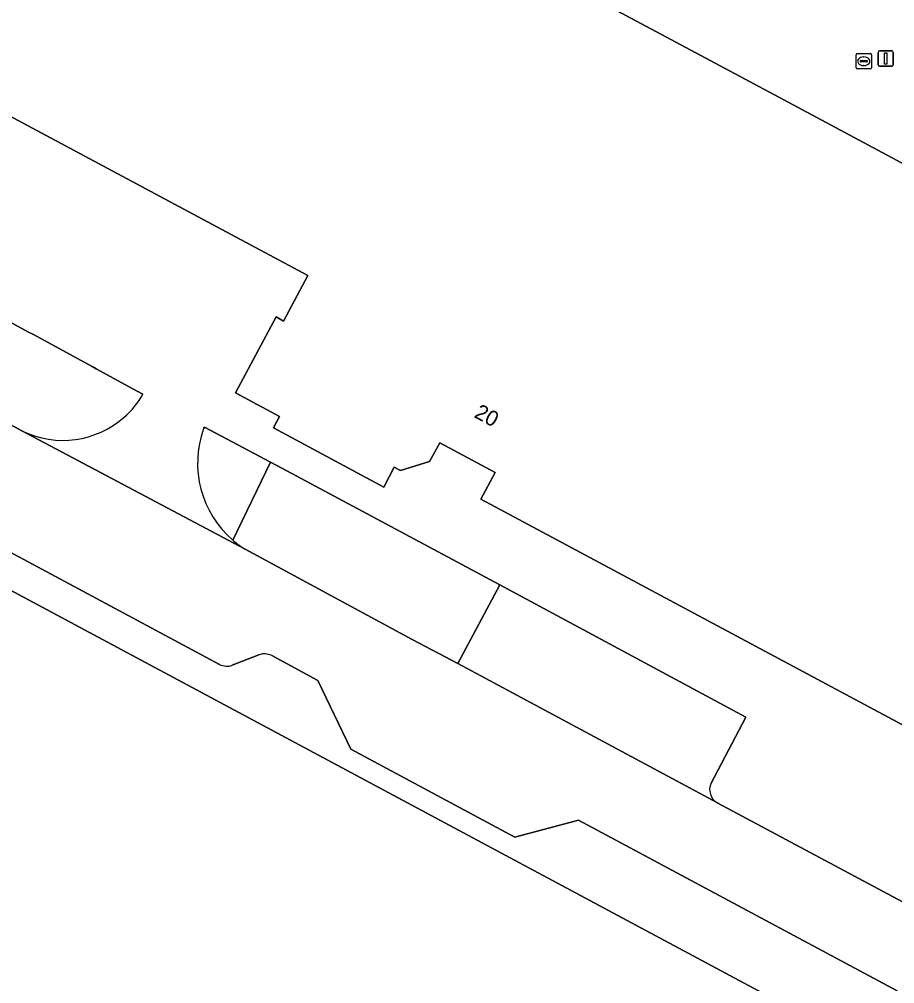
# Model space of a CAD drawing. Extents: x 159489 to 160304, y 383825 to 384531.
# Drawn here: x 160034.6 to 160091.6, y 383987 to 384049.7 of the extents above; entities that cross this region are included whole.
import ezdxf

# ---------------------------------------------------------------- set-up
doc = ezdxf.new("R2010")
doc.units = 0
for name, color, linetype in [('IMGEO_Groenvoorziening', 7, 'Continuous'), ('IMGEO_Kolk', 7, 'Continuous'), ('IMGEO_Lichtmast', 7, 'Continuous'), ('IMGEO_Pand', 7, 'Continuous'), ('IMGEO_Pand_nummerreeks', 7, 'Continuous'), ('IMGEO_Parkeervlak_open', 7, 'Continuous'), ('IMGEO_Rijbaan_lokaal_open', 7, 'Continuous'), ('IMGEO_Voetpad_open', 7, 'Continuous')]:
    doc.layers.add(name, color=color, linetype=linetype)

msp = doc.modelspace()

# ---------------------------------------------------------------- linework, layer by layer
at = {"layer": 'IMGEO_Groenvoorziening'}
for points in [[(160035.25, 384029.326), (160031.068, 384031.602), (160030.807, 384031.744), (160026.375, 384034.103), (160024.775, 384034.955), (160024.028, 384035.133), (160023.482, 384035.118), (160022.97, 384034.909), (160022.58, 384034.66), (160022.219, 384034.339), (160022.01, 384033.998), (160021.93, 384033.547), (160021.934, 384032.773), (160021.949, 384029.788), (160022.599, 384029.439), (160024.957, 384028.212), (160034.853, 384022.885)], [(160042.674, 384025.301), (160041.986, 384025.661), (160039.631, 384026.942), (160039.372, 384027.084), (160035.511, 384029.184), (160035.25, 384029.326)], [(160050.98, 384020.861), (160046.691, 384023.153), (160046.627, 384023.031)], [(160048.527, 384015.798), (160050.98, 384020.861)]]:
    msp.add_lwpolyline(points, dxfattribs=at)
for centre, radius, start, end in [((160038.25, 384027.618), 4.994, 309.93709, 332.35617), ((160037.473, 384028.317), 6.03, 244.25125, 311.34026), ((160052.823, 384020.793), 6.588, 160.13808, 229.29835)]:
    msp.add_arc(centre, radius, start, end, dxfattribs=at)
at = {"layer": 'IMGEO_Kolk'}
for p, q in [((160089.051, 384046.511), (160089.051, 384047.363)), ((160089.126, 384047.437), (160089.978, 384047.437)), ((160089.31, 384046.931), (160089.31, 384046.943)), ((160089.748, 384046.894), (160089.35, 384046.894)), ((160089.353, 384046.98), (160089.751, 384046.98)), ((160089.539, 384047.217), (160089.564, 384047.217)), ((160089.794, 384046.943), (160089.794, 384046.931)), ((160090.052, 384047.363), (160090.052, 384046.511)), ((160089.978, 384046.437), (160089.126, 384046.437)), ((160089.562, 384046.657), (160089.537, 384046.657))]:
    msp.add_line(p, q, dxfattribs=at)
for points in [[(160089.051, 384046.511), (160089.051, 384047.363)], [(160089.126, 384047.437), (160089.978, 384047.437)], [(160090.052, 384047.363), (160090.052, 384046.511)], [(160089.978, 384046.437), (160089.126, 384046.437)]]:
    msp.add_lwpolyline(points, dxfattribs=at)
for centre, radius, start, end in [((160089.128, 384047.361), 0.0765, 91.55205, 178.44795), ((160089.128, 384047.361), 0.0765, 91.55205, 178.44795), ((160089.35, 384046.94), 0.0403, 85.87752, 175.75265), ((160089.347, 384046.93), 0.0366, 178.93798, 274.71019), ((160089.751, 384046.937), 0.043, 264.86636, 352.45326), ((160089.755, 384046.942), 0.0386, 1.73085, 96.63898), ((160089.976, 384047.361), 0.0765, 1.55205, 88.44795), ((160089.976, 384047.361), 0.0765, 1.55205, 88.44795), ((160089.128, 384046.513), 0.0765, 181.55205, 268.44795), ((160089.128, 384046.513), 0.0765, 181.55205, 268.44795), ((160089.976, 384046.513), 0.0765, 271.55205, 358.44795), ((160089.976, 384046.513), 0.0765, 271.55205, 358.44795)]:
    msp.add_arc(centre, radius, start, end, dxfattribs=at)
for centre, major_axis, ratio, start_param, end_param in [((160089.538, 384046.937), (-0.387, 0.002), 0.722429, 4.712389, 7.853982), ((160089.563, 384046.937), (-0.39, 0.002), 0.717154, 1.570796, 4.712389)]:
    msp.add_ellipse(centre, major_axis=major_axis, ratio=ratio, start_param=start_param, end_param=end_param, dxfattribs=at)
at = {"layer": 'IMGEO_Lichtmast'}
for p, q in [((160090.481, 384046.711), (160090.481, 384047.511)), ((160090.481, 384047.511), (160090.481, 384046.711)), ((160090.581, 384047.611), (160091.371, 384047.611)), ((160091.371, 384047.611), (160090.581, 384047.611)), ((160091.471, 384047.511), (160091.471, 384046.711)), ((160091.471, 384046.711), (160091.471, 384047.511)), ((160091.371, 384046.611), (160090.581, 384046.611)), ((160090.581, 384046.611), (160091.371, 384046.611))]:
    msp.add_line(p, q, dxfattribs=at)
msp.add_lwpolyline([(160090.901, 384047.486), (160091.051, 384047.486), (160091.051, 384046.736), (160090.901, 384046.736), (160090.901, 384047.486)], dxfattribs=at)
for centre, start, end in [((160090.581, 384047.511), 90, 180), ((160090.581, 384047.511), 90, 180), ((160091.371, 384047.511), 0, 90), ((160091.371, 384047.511), 360, 90), ((160090.581, 384046.711), 180, 270), ((160090.581, 384046.711), 180, 270), ((160091.371, 384046.711), 270, 0), ((160091.371, 384046.711), 270, 0)]:
    msp.add_arc(centre, 0.1, start, end, dxfattribs=at)
at = {"layer": 'IMGEO_Pand'}
for points in [[(160120.106, 384025.292), (160084.358, 384044.424), (160077.333, 384048.184), (160070.91, 384051.621), (160071.43, 384052.592), (160072.374, 384052.088), (160075.061, 384057.116), (160074.445, 384057.447), (160074.653, 384057.835), (160074.776, 384058.065), (160073.755, 384058.611), (160034.428, 384079.656)], [(160023.177, 384049.18), (160045.958, 384036.994), (160053.413, 384033.006), (160051.828, 384030.043), (160051.335, 384030.308), (160048.693, 384025.369), (160051.552, 384023.83), (160051.165, 384023.109), (160058.336, 384019.253), (160059.025, 384020.543), (160059.421, 384020.326), (160061.323, 384020.913), (160061.979, 384022.125), (160065.584, 384020.199), (160064.654, 384018.46), (160104.986, 383996.869)], [(160090.592, 383982.276), (160018.179, 384021.039), (160017.35, 384020.78), (160016.309, 384018.831), (160013.867, 384014.258), (160011.404, 384015.579), (160008.094, 384009.408), (160007.719, 384008.708), (160009.521, 384007.745), (160010.19, 384007.387), (160010.086, 384007.194), (160010.482, 384006.982), (160010.585, 384007.176), (160011.184, 384006.857), (160003.94, 383993.299), (160002.95, 383993.83), (159989.335, 383968.396)]]:
    msp.add_lwpolyline(points, dxfattribs=at)
at = {"layer": 'IMGEO_Parkeervlak_open'}
for points in [[(160065.897, 384012.891), (160063.157, 384007.772), (160080.037, 383998.719)], [(160079.622, 384000), (160081.885, 384004.291), (160065.897, 384012.891)]]:
    msp.add_lwpolyline(points, dxfattribs=at)
msp.add_arc((160080.515, 383999.582), 0.986, 154.89032, 241.01077, dxfattribs=at)
at = {"layer": 'IMGEO_Rijbaan_lokaal_open'}
for points in [[(160112.894, 383981.13), (160102.73, 383986.602), (160101.565, 383987.222), (160080.061, 383998.706), (160080.037, 383998.719), (160063.157, 384007.772), (160060.193, 384009.342), (160049.329, 384015.207), (160034.853, 384022.885), (160024.957, 384028.212), (160022.599, 384029.439), (160021.949, 384029.788), (160020.34, 384030.653), (160018.329, 384031.734), (160014.376, 384030.545), (160008.131, 384028.667), (160007.666, 384028.527), (160006.585, 384028.193), (160003.802, 384027.333), (160002.83, 384027.039)], [(160026.312, 384019.156), (160047.657, 384007.723)], [(160048.49, 384007.672), (160050.22, 384008.341)], [(160051.053, 384008.29), (160054.054, 384006.681), (160056.202, 384002.206), (160060.321, 384000), (160066.869, 383996.493), (160071.001, 383997.599), (160091.719, 383986.495)]]:
    msp.add_lwpolyline(points, dxfattribs=at)
for centre, start, end in [((160050.581, 384007.413), 61.71738, 111.27556), ((160048.129, 384008.6), 241.71738, 291.27556)]:
    msp.add_arc(centre, 0.996, start, end, dxfattribs=at)
at = {"layer": 'IMGEO_Voetpad_open'}
for points in [[(160074.709, 384060.323), (160073.755, 384058.611), (160074.776, 384058.065), (160074.653, 384057.835), (160074.445, 384057.447), (160075.061, 384057.116), (160072.374, 384052.088), (160071.43, 384052.592), (160070.91, 384051.621), (160077.333, 384048.184), (160084.358, 384044.424), (160120.106, 384025.292), (160129.889, 384028.984), (160134.173, 384026.793), (160133.95, 384026.359), (160157.89, 384013.52), (160158.029, 384013.789), (160170.75, 384006.969), (160187, 383998.309)], [(160104.986, 383996.869), (160064.654, 384018.46), (160065.584, 384020.199), (160061.979, 384022.125), (160061.323, 384020.913), (160059.421, 384020.326), (160059.025, 384020.543), (160058.336, 384019.253), (160051.165, 384023.109), (160051.552, 384023.83), (160048.693, 384025.369), (160051.335, 384030.308), (160051.828, 384030.043), (160053.413, 384033.006), (160045.958, 384036.994), (160023.177, 384049.18)], [(160031.068, 384031.602), (160035.25, 384029.326), (160035.511, 384029.184), (160039.372, 384027.084), (160039.631, 384026.942), (160041.986, 384025.661), (160042.674, 384025.301)], [(160015.81, 384023.643), (160013.85, 384020.15), (160016.309, 384018.831), (160017.35, 384020.78), (160018.179, 384021.039), (160090.592, 383982.276), (160092.127, 383985.142)], [(160046.627, 384023.031), (160046.691, 384023.153), (160050.98, 384020.861), (160051.713, 384020.47), (160065.897, 384012.891), (160081.885, 384004.291), (160079.622, 384000)], [(160034.853, 384022.885), (160049.329, 384015.207)], [(160050.98, 384020.861), (160048.527, 384015.798)], [(160049.329, 384015.207), (160060.193, 384009.342), (160063.157, 384007.772), (160065.897, 384012.891), (160051.713, 384020.47), (160050.98, 384020.861)], [(160047.657, 384007.723), (160026.312, 384019.156)], [(160050.22, 384008.341), (160048.49, 384007.672)], [(160091.719, 383986.495), (160071.001, 383997.599), (160066.869, 383996.493), (160060.321, 384000), (160056.202, 384002.206), (160054.054, 384006.681), (160051.053, 384008.29)], [(160080.037, 383998.719), (160080.061, 383998.706), (160101.565, 383987.222), (160102.73, 383986.602), (160112.894, 383981.13)]]:
    msp.add_lwpolyline(points, dxfattribs=at)
for centre, radius, start, end in [((160038.25, 384027.618), 4.994, 309.93709, 332.35617), ((160037.473, 384028.317), 6.03, 244.25125, 311.34026), ((160052.823, 384020.793), 6.588, 160.13808, 229.29835), ((160052.795, 384020.75), 6.538, 229.24358, 237.98284), ((160052.795, 384020.75), 6.538, 229.24358, 237.98284), ((160050.581, 384007.413), 0.996, 61.71738, 111.27556), ((160048.129, 384008.6), 0.996, 241.71738, 291.27556), ((160080.515, 383999.582), 0.986, 154.89032, 241.01077)]:
    msp.add_arc(centre, radius, start, end, dxfattribs=at)

# ---------------------------------------------------------------- texts
at = {"layer": 'IMGEO_Pand_nummerreeks'}
msp.add_text('20', height=1, rotation=331.88496, dxfattribs=at).set_placement((160064.156, 384023.819))

doc.saveas('drawing.dxf')
